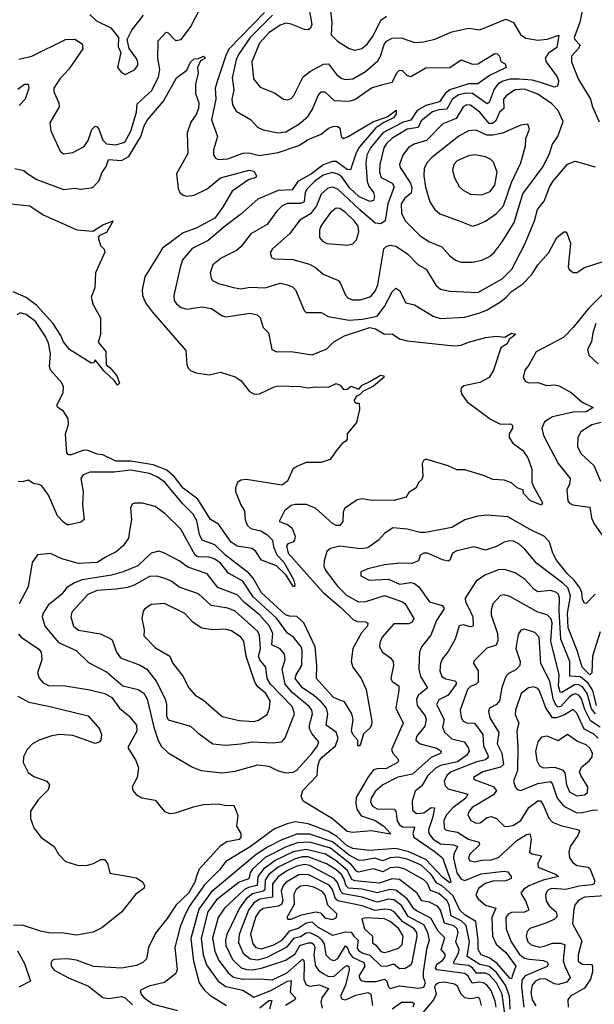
# Model space of a CAD drawing. Extents: x 1678431 to 1860718, y 384618 to 522882.
# Tile 300 of 473: x 1748570 to 1751648, y 508211 to 513481. Entities that reach past the tile are written whole.
import ezdxf

# ---------------------------------------------------------------- set-up
doc = ezdxf.new("R2010")
doc.units = 0

msp = doc.modelspace()

# ---------------------------------------------------------------- linework, layer by layer
at = {"layer": '0CON10XD'}
for points in [[(1751589.4, 513555), (1751570.2, 513465), (1751540.8, 513385), (1751544.1, 513374.1), (1751573.2, 513345), (1751562.6, 513325), (1751525.3, 513285), (1751525.3, 513255), (1751561.5, 513165), (1751627.3, 513055), (1751638.6, 513015), (1751674.6, 512934.6)], [(1749881.6, 513518.4), (1749691.7, 513325), (1749676.1, 513295), (1749629.5, 513155), (1749617.6, 513115), (1749620.6, 513055), (1749597.5, 512945), (1749630.3, 512855), (1749608.5, 512785), (1749607.8, 512757.8), (1749619.5, 512739.5), (1749635, 512731.8), (1749685, 512735.8), (1749765, 512767), (1749797.3, 512767.3), (1749855, 512754.7), (1749955, 512769.1), (1750065, 512807), (1750115, 512839.7), (1750185, 512868.9), (1750225, 512899.5), (1750255, 512910), (1750275, 512908.6), (1750285, 512900), (1750291.4, 512855), (1750305, 512845.7), (1750330, 512855), (1750464.5, 512935.5), (1750539, 512961), (1750586.7, 512996.7), (1750586, 512975), (1750572.9, 512955), (1750520.2, 512930.2), (1750477.7, 512902.3), (1750389.8, 512800.2), (1750372.2, 512767.8), (1750342.8, 512677.2), (1750325, 512678.8), (1750265, 512721.1), (1750245, 512721.1), (1750195, 512703.9), (1750133.5, 512655), (1750060, 512615), (1750029.6, 512570.4), (1749955, 512567.2), (1749845, 512520.4), (1749752.8, 512437.2), (1749671.8, 512378.2), (1749580.3, 512299.7), (1749493.1, 512256.9), (1749441.8, 512195), (1749428.8, 512155), (1749396.4, 512005), (1749397.6, 511977.6), (1749409.6, 511959.6), (1749435, 511939.6), (1749465, 511930.8), (1749545, 511943.2), (1749597.5, 511935), (1749655.5, 511895.5), (1749675, 511890.9), (1749805, 511910.4), (1749841.8, 511901.8), (1749857.5, 511887.5), (1749875, 511833.3), (1749902, 511805), (1749921.2, 511715), (1749945, 511703.6), (1750025, 511704.6), (1750136.4, 511686.4), (1750215, 511718.6), (1750253.6, 511756.4), (1750310.6, 511789.4), (1750445, 511833.2), (1750476.7, 511826.7), (1750525, 511797.2), (1750565, 511798.6), (1750605, 511772.7), (1750645, 511761.6), (1750895, 511735.6), (1750935, 511738.1), (1750975, 511754.5), (1751065, 511779.2), (1751125, 511786.2), (1751168.3, 511781.7), (1751205, 511803.8), (1751227.5, 511797.5), (1751191.7, 511768.3), (1751182.2, 511745), (1751148, 511725), (1751108.5, 511605), (1751085, 511565.8), (1751035, 511539.6), (1750949.1, 511520.9), (1750935, 511508), (1750932.5, 511495), (1750938.2, 511475), (1750967.8, 511435), (1751091.9, 511341.9), (1751145, 511316.1), (1751197.1, 511317.1), (1751210.7, 511310.7), (1751210, 511295), (1751192.5, 511265), (1751191.8, 511245), (1751212.2, 511215), (1751265.4, 511175.4), (1751292.5, 511135), (1751313.3, 511075), (1751313.9, 511006.1), (1751320, 510985), (1751370, 510895), (1751365, 510883.1), (1751306, 510906), (1751268.6, 510945), (1751266.7, 510965), (1751255, 510968.2), (1751235.8, 510975.8), (1751205, 511001.4), (1751165, 511016), (1751105, 511019.2), (1751059.7, 511039.7), (1750955, 511071.4), (1750912.3, 511072.3), (1750865, 511092.5), (1750745, 511128.8), (1750735, 511122.5), (1750726.7, 511105), (1750730, 511035), (1750725, 511020), (1750707, 511003), (1750693.3, 510975), (1750655, 510950), (1750640, 510925), (1750575, 510908), (1750445, 510909.1), (1750405, 510915.5), (1750378.3, 510911.7), (1750310.6, 510865), (1750303.6, 510845), (1750301.9, 510795), (1750285, 510774.4), (1750265, 510772.9), (1750245, 510783.5), (1750155, 510866), (1750105, 510885.3), (1750045, 510886.5), (1750025, 510880.8), (1749988.5, 510851.5), (1749960, 510795), (1750005, 510779.2), (1750029.5, 510759.5), (1750045.7, 510715.7), (1750041.6, 510695), (1750032.9, 510685), (1750005.7, 510675), (1749999.3, 510665), (1750008.6, 510625), (1750195.2, 510415), (1750290, 510335), (1750358.1, 510268.1), (1750378.9, 510258.9), (1750425, 510258.8), (1750435, 510250), (1750433.1, 510235), (1750401.8, 510198.2), (1750353.8, 510115), (1750346.4, 510045), (1750354.5, 510015), (1750399.5, 509955), (1750425.6, 509895), (1750456, 509725), (1750454, 509705), (1750445, 509688.8), (1750411.3, 509658.7), (1750395, 509602.5), (1750390, 509595), (1750381.2, 509595), (1750380.8, 509625), (1750355, 509655.7), (1750347.2, 509675), (1750357.3, 509735), (1750349.1, 509765), (1750309.7, 509829.7), (1750279.1, 509840.9), (1750249.5, 509855), (1750160.4, 509955), (1750162.6, 510025), (1750152.8, 510125), (1750092, 510252), (1750055, 510286.8), (1750015, 510287.4), (1749994.3, 510295), (1749865, 510412.8), (1749820.8, 510490.8), (1749797.8, 510517.8), (1749672.1, 510615), (1749615, 510669.8), (1749547.2, 510695), (1749533.6, 510725), (1749519, 510799), (1749498.5, 510835), (1749441.6, 510891.6), (1749345, 511007.6), (1749305, 511034.8), (1749265, 511051.6), (1749165, 511070.5), (1749075, 511059.1), (1748945, 511059.5), (1748910, 511045), (1748897.5, 511025), (1748909.7, 510955), (1748906.2, 510885), (1748915.6, 510805), (1748898.3, 510791.7), (1748835, 510778), (1748825, 510778), (1748805, 510791.4), (1748772.5, 510825), (1748724.3, 510935), (1748688.8, 510985), (1748675, 510993.8), (1748646.7, 510996.7), (1748615, 511016.2), (1748585, 511006.7), (1748561.7, 511008.3)], [(1748565, 513270), (1748635.7, 513285), (1748815, 513374.1), (1748865, 513376.2), (1748905, 513352), (1748907.8, 513325), (1748834, 513216), (1748785, 513164.4), (1748752.7, 513115), (1748752.5, 513095), (1748778.8, 513035), (1748780.9, 513015), (1748731.1, 512928.9), (1748736.5, 512885), (1748787.5, 512777.5), (1748805, 512763.6), (1748855, 512769.7), (1748915, 512802.5), (1748936.7, 512835), (1748956.8, 512893.2), (1748975, 512910), (1748985, 512907.5), (1748994.4, 512895), (1749015, 512835.5), (1749035, 512815.9), (1749085, 512810.7), (1749134, 512826), (1749165.1, 512884.9), (1749196.1, 512985), (1749200, 513030), (1749277.9, 513102.1), (1749313.2, 513175), (1749320.9, 513215), (1749310.7, 513275), (1749312.4, 513367.6), (1749355, 513414.3), (1749365, 513411.1), (1749405, 513368.9), (1749435, 513375.3), (1749485, 513440.4), (1749537.9, 513545)], [(1748945, 513508.5), (1748981.9, 513475), (1749057.9, 513437.9), (1749098.8, 513385), (1749096.7, 513335), (1749112.5, 513305), (1749094.2, 513225), (1749115, 513198), (1749135, 513187.5), (1749185, 513212.9), (1749202.9, 513235), (1749203.2, 513253.2), (1749195, 513273.3), (1749156.1, 513326.1), (1749146.2, 513375), (1749170.6, 513425), (1749232.7, 513505)], [(1749925, 513505.2), (1749805.2, 513385), (1749741.3, 513295), (1749729.7, 513265), (1749708.7, 513168.7), (1749717.9, 513105), (1749706.2, 513055), (1749710, 513025), (1749730.5, 512990.5), (1749806.4, 512946.4), (1749843.1, 512905), (1749875, 512890.8), (1749955, 512875.4), (1749995, 512880), (1750065, 512921.6), (1750115.2, 512964.8), (1750138.2, 513001.8), (1750168.8, 513075), (1750185, 513093.8), (1750205, 513094.6), (1750255, 513048.2), (1750335, 513043.8), (1750365, 513053.7), (1750455, 513115.3), (1750515.4, 513134.6), (1750565, 513145.7), (1750591.3, 513198.7), (1750605, 513211.4), (1750618.1, 513208.1), (1750645, 513182.4), (1750665, 513175.9), (1750745, 513222.5), (1750875, 513224), (1750935, 513266), (1750995, 513242.6), (1751025, 513243.7), (1751115, 513300.6), (1751127.8, 513297.8), (1751140, 513285), (1751147.5, 513257.5), (1751170, 513245), (1751175.8, 513225), (1751087.5, 513182.5), (1751025, 513137.8), (1750975, 513136.7), (1750874.8, 513105.2), (1750848.4, 513085), (1750818.2, 513041.8), (1750745, 513021.2), (1750698.4, 512995), (1750665, 512942.3), (1750625, 512931.4), (1750515, 512875.6), (1750448.9, 512795), (1750430.5, 512755), (1750423.7, 512713.7), (1750431.4, 512615), (1750440.5, 512590.5), (1750465.9, 512555), (1750470, 512535), (1750465, 512513.3), (1750445, 512507.6), (1750386.2, 512535), (1750339.2, 512579.2), (1750295, 512640.2), (1750275, 512654.8), (1750245, 512662.7), (1750195, 512648), (1750150, 512615), (1750109.8, 512575), (1750100, 512555), (1750094, 512505), (1750075, 512497.7), (1750005, 512496.2), (1749975.6, 512484.4), (1749945.4, 512455), (1749895.7, 512384.3), (1749808.1, 512335), (1749754.6, 512265), (1749730.9, 512245), (1749650, 512205), (1749605, 512168.9), (1749590.4, 512125), (1749595, 512096.7), (1749603.1, 512085), (1749635, 512069.2), (1749715, 512047.2), (1749755, 512040), (1749805, 512049.3), (1749885, 512045.3), (1749965, 512070.7), (1750005, 512061.8), (1750030.9, 512050.9), (1750047.8, 512035), (1750094.4, 511925), (1750105, 511914.2), (1750185, 511914.3), (1750223, 511893), (1750335, 511873.2), (1750407.3, 511877.3), (1750485.2, 511894.8), (1750524.3, 511945), (1750565, 512024.3), (1750585, 512042.9), (1750605, 512031.2), (1750638.8, 511965), (1750685, 511954.3), (1750785, 511894.6), (1750825, 511881.2), (1750955, 511889.2), (1751035, 511912.2), (1751075, 511928.6), (1751145, 511970), (1751175.4, 511995), (1751204.6, 512025.4), (1751263.1, 512065), (1751312.7, 512117.3), (1751345, 512167.8), (1751404.8, 512235.2), (1751447.5, 512315), (1751485, 512345.7), (1751495, 512346), (1751502.5, 512335), (1751520.4, 512285), (1751508.1, 512158.1), (1751513.6, 512143.6), (1751535, 512127.5), (1751555, 512128.1), (1751595, 512153.6), (1751695, 512187.1)], [(1750120.2, 513535), (1750134.8, 513455.2), (1750127.2, 513435), (1750115, 513427.2), (1750095, 513427.4), (1750025, 513457.3), (1749995, 513462.3), (1749965, 513452.1), (1749905, 513409.8), (1749855, 513355.4), (1749813.7, 513255), (1749822.7, 513165), (1749858.9, 513118.9), (1749935, 513089.1), (1749983.8, 513055), (1750005, 513052.2), (1750025, 513059.4), (1750039.4, 513075), (1750088.2, 513175), (1750128.5, 513205), (1750197.2, 513242.8), (1750225, 513244.5), (1750267.2, 513187.2), (1750295, 513166.1), (1750315, 513160.7), (1750355, 513164.7), (1750422.7, 513202.7), (1750489.3, 513260.7), (1750503.2, 513285), (1750521.6, 513348.4), (1750535.4, 513365), (1750565, 513381.8), (1750613.5, 513383.5), (1750685, 513358.8), (1750735, 513361.5), (1750794.1, 513375.9), (1750885, 513415.4), (1750975, 513435.5), (1751035, 513427.1), (1751175, 513483.7), (1751215.4, 513465), (1751252, 513402), (1751281.8, 513381.8), (1751345, 513371.6), (1751395, 513376.8), (1751457.3, 513397.3), (1751447.8, 513332.2), (1751401.1, 513298.9), (1751384.6, 513274.6), (1751390.4, 513255), (1751449.4, 513175), (1751456.4, 513155), (1751454, 513136), (1751446.7, 513123.3), (1751435, 513119.5), (1751355, 513145.6), (1751315, 513157.4), (1751245, 513163.2), (1751195, 513162), (1751158.8, 513151.2), (1751131.8, 513135), (1751111, 513109), (1751085, 513037.3), (1751075, 513030.5), (1750995, 513084.9), (1750965, 513087.5), (1750921.5, 513078.5), (1750885.9, 513054.1), (1750859, 513001), (1750815, 512998.7), (1750781.9, 512988.1), (1750721.3, 512938.7), (1750705, 512903.3), (1750645, 512893.9), (1750564.1, 512845), (1750535, 512817.8), (1750521.4, 512795), (1750499, 512705), (1750497.6, 512665), (1750506.1, 512636.1), (1750565.6, 512605), (1750576.7, 512586.7), (1750541.9, 512495), (1750527.3, 512405), (1750505, 512388), (1750475, 512391.3), (1750392.6, 512462.6), (1750275, 512573.2), (1750245, 512585.2), (1750221.2, 512578.8), (1750185, 512546.2), (1750160.2, 512485), (1750128.2, 512441.8), (1750071.6, 512408.4), (1750015.4, 512335), (1749924.4, 512255), (1749912.5, 512235), (1749918.3, 512208.3), (1749935, 512200), (1750032.9, 512197.1), (1750121.7, 512171.7), (1750154.3, 512154.3), (1750195, 512118.9), (1750277.1, 512085), (1750289.4, 512069.4), (1750315, 512007.1), (1750330.4, 511990.4), (1750355, 511981.8), (1750395, 511981.1), (1750450.8, 511999.2), (1750475, 512027.5), (1750487.7, 512062.3), (1750521.2, 512255), (1750532.4, 512267.6), (1750555, 512273.8), (1750585, 512268.2), (1750605, 512255.3), (1750648.5, 512225), (1750705, 512168.5), (1750746.9, 512145), (1750799.8, 512059.8), (1750825, 512039.2), (1750875, 512027.8), (1751025, 512020), (1751155, 512094.2), (1751207.1, 512145), (1751274.7, 512275), (1751327.8, 512405), (1751343.4, 512465), (1751380.1, 512509.9), (1751408.8, 512585), (1751426.7, 512615), (1751505, 512707.5), (1751545, 512722.9), (1751653, 512693)], [(1750233.9, 513545), (1750241.8, 513465), (1750239.3, 513399.3), (1750272.9, 513365), (1750335, 513326.5), (1750365, 513317.3), (1750402.7, 513327.3), (1750430.9, 513349.1), (1750463.7, 513395), (1750505, 513477.3), (1750535, 513500)], [(1748543.3, 512685), (1748592.8, 512672.8), (1748613.1, 512655), (1748662, 512625), (1748805, 512572.5), (1748865, 512579.4), (1748895, 512574.3), (1748955, 512580), (1748965, 512585.7), (1748995, 512620), (1749009.2, 512660.8), (1749033.4, 512695), (1749045, 512732.5), (1749115, 512726.6), (1749155, 512748.8), (1749218.6, 512855), (1749237.4, 512912.6), (1749255, 512944.1), (1749340.2, 513045), (1749410.8, 513169.2), (1749465, 513210.6), (1749485, 513252.9), (1749505, 513270.6), (1749527.5, 513272.5), (1749555, 513285.6), (1749565.6, 513275.6), (1749539.2, 513260.8), (1749522.9, 513225), (1749525.6, 513195), (1749512.2, 513135), (1749512.5, 513085), (1749528.9, 513035), (1749527, 513005), (1749515, 512973.5), (1749487.4, 512932.6), (1749467.5, 512875), (1749470.4, 512765), (1749410, 512655), (1749418.1, 512578.1), (1749428.1, 512555), (1749445, 512541.5), (1749465, 512536.4), (1749505, 512541.5), (1749574.3, 512575.7), (1749645, 512634.1), (1749800, 512675), (1749825, 512669.6), (1749839.2, 512645), (1749834.2, 512635.8), (1749796.6, 512623.4), (1749707.5, 512562.5), (1749656.9, 512475), (1749615, 512418.7), (1749515, 512364.8), (1749445, 512339.4), (1749335, 512258), (1749305, 512207.5), (1749240.5, 512105), (1749225.5, 512035), (1749227.3, 512005), (1749244.5, 511965), (1749280.7, 511915), (1749459.7, 511709.7), (1749465.7, 511635), (1749472.9, 511615), (1749485, 511602.5), (1749515, 511590), (1749585, 511580), (1749645.9, 511594.1), (1749725, 511570), (1749755, 511550), (1749800.2, 511490.2), (1749825.6, 511475.6), (1749855, 511478.9), (1749933.4, 511516.6), (1749958.8, 511521.2), (1750075, 511517.1), (1750115, 511510), (1750155, 511515.8), (1750225, 511513.3), (1750265, 511533.8), (1750287.5, 511525), (1750305, 511501.2), (1750325, 511502.5), (1750345, 511520), (1750386.4, 511503.6), (1750405, 511524.4), (1750446, 511545), (1750502.2, 511577.8), (1750520, 511575), (1750520.4, 511565), (1750465, 511520), (1750408.5, 511491.5), (1750389.1, 511470.9), (1750374.4, 511465), (1750362, 511445), (1750363.3, 511435), (1750375, 511427.5), (1750388.3, 511428.3), (1750390, 511395), (1750374, 511325), (1750323.8, 511265), (1750324, 511235), (1750317.5, 511225), (1750298.2, 511211.8), (1750265, 511174), (1750233, 511127), (1750185, 511110), (1750105, 511110), (1750055, 511090), (1750033.8, 511075), (1750005, 511011.2), (1749975, 510988.8), (1749785, 511019), (1749755, 511016.2), (1749737, 511003), (1749726.9, 510975), (1749726.8, 510955), (1749753.8, 510883.8), (1749775, 510852.2), (1749778.5, 510805), (1749788.4, 510775), (1749808, 510758), (1749861.1, 510745), (1749893.2, 510725), (1749923.4, 510695), (1749929.2, 510659.2), (1749946.8, 510616.8), (1749985, 510577.2), (1750036.2, 510485), (1750044.1, 510455.9), (1750042.5, 510447.5), (1750035, 510446.2), (1749997.9, 510507.9), (1749945, 510558.1), (1749865, 510588.8), (1749834.2, 510635), (1749815, 510650.6), (1749735, 510663.8), (1749703.5, 510685), (1749635, 510781.2), (1749592.1, 510805), (1749523.8, 510913.8), (1749445, 510973.9), (1749397, 511035), (1749358.9, 511068.9), (1749285, 511098.2), (1749165, 511118.1), (1749085, 511117.3), (1749015, 511151.1), (1748985, 511155.8), (1748935, 511175.7), (1748913.9, 511176.1), (1748845, 511151.8), (1748831.7, 511151.7), (1748822.1, 511162.1), (1748816.2, 511265), (1748831.2, 511315), (1748829.6, 511345), (1748805, 511385.8), (1748773.8, 511405), (1748769.2, 511415), (1748802.9, 511485), (1748804.8, 511515), (1748795, 511536.6), (1748734.6, 511605), (1748730.4, 511625), (1748734.5, 511695), (1748725, 511748.9), (1748708.7, 511785), (1748654, 511865), (1748605, 511903.3), (1748575, 511912), (1748555, 511901.2)], [(1748560.6, 513109.4), (1748595, 513135.6), (1748615, 513136), (1748618.8, 513115), (1748600, 513055), (1748568, 513022)], [(1750935, 512183.5), (1750995, 512183.6), (1751045, 512193.6), (1751086.9, 512213.1), (1751112.5, 512235), (1751155, 512291.9), (1751218.9, 512395), (1751265, 512548.2), (1751373.5, 512695), (1751408.2, 512765), (1751425, 512814.4), (1751452.4, 512855), (1751481.4, 512935), (1751454.1, 512995), (1751421, 513031), (1751345, 513082), (1751275, 513109.4), (1751224.4, 513105.6), (1751177.1, 513075), (1751161.8, 513055), (1751164.2, 513005.7), (1751139.7, 512985), (1751120.2, 512939.8), (1751102.2, 512925), (1751085, 512926), (1751035, 512986.6), (1750985, 513022.8), (1750965, 513024.2), (1750946.4, 513015), (1750908.9, 512951.1), (1750836.7, 512923.3), (1750749.5, 512835), (1750682.5, 512815), (1750652.5, 512797.5), (1750621.8, 512755), (1750604.1, 512705), (1750608.8, 512688.8), (1750664.4, 512605), (1750671.4, 512581.4), (1750667.6, 512552.4), (1750632.4, 512525), (1750613.2, 512495), (1750615.9, 512445), (1750635.4, 512405), (1750715, 512324.6), (1750765, 512292.1), (1750831.4, 512265), (1750875, 512216.9), (1750905, 512194.3), (1750935, 512183.5)], [(1750995, 512376.4), (1751025, 512384.5), (1751065, 512402.1), (1751125, 512442.7), (1751162.4, 512485), (1751205, 512609.5), (1751254.7, 512715), (1751279.5, 512805), (1751281.4, 512845), (1751301.2, 512895), (1751291.7, 512921.7), (1751255, 512915.7), (1751156.2, 512873.8), (1751105, 512862), (1751073.3, 512863.3), (1751015, 512889.7), (1750975, 512885.8), (1750922.8, 512857.2), (1750777.6, 512742.4), (1750751.8, 512715), (1750737.6, 512685), (1750734.7, 512645.3), (1750743.1, 512585), (1750767.5, 512505), (1750793.5, 512465), (1750821.3, 512441.3), (1750925, 512403.6), (1750995, 512376.4)], [(1751045, 512542.8), (1751089.5, 512560.5), (1751114.8, 512595.2), (1751128.2, 512665), (1751107.4, 512717.4), (1751093, 512733), (1751066.2, 512746.2), (1751007.8, 512757.8), (1750975, 512752.1), (1750914.4, 512725), (1750895.6, 512705), (1750888.9, 512675), (1750898.9, 512635), (1750925, 512588.6), (1750945, 512568.9), (1750985, 512547.5), (1751045, 512542.8)], [(1748455, 512502.1), (1748624.4, 512484.4), (1748695, 512435.6), (1748805, 512388.1), (1748875.4, 512355.4), (1748961.9, 512348.1), (1749015, 512382.1), (1749070, 512405), (1749035, 512342), (1748996.7, 512325), (1748990, 512315), (1749002.3, 512272.3), (1749023, 512253), (1749026.4, 512236.4), (1748976.2, 512125), (1748972, 512045), (1748952.5, 511995), (1748964, 511955), (1749003.3, 511885), (1749002.5, 511795), (1748990, 511755), (1749031.4, 511705), (1749033, 511633), (1749055, 511618), (1749090, 511575), (1749103.8, 511535), (1749094, 511524), (1749078.2, 511548.2), (1749020.9, 511600.9), (1748975, 511660), (1748966.4, 511643.6), (1748953, 511643), (1748837.5, 511715), (1748805, 511756.7), (1748790.7, 511790.7), (1748746.7, 511856.7), (1748661, 511951), (1748604.2, 511994.2), (1748535, 512024.6)], [(1750325, 512274.5), (1750355, 512281.1), (1750375, 512302), (1750386.6, 512345), (1750382.7, 512375), (1750362.4, 512405), (1750315, 512449.3), (1750285, 512469.3), (1750265, 512472.1), (1750235, 512447.9), (1750184.1, 512375), (1750175.3, 512355), (1750175.4, 512315.4), (1750191.4, 512295), (1750215, 512282.1), (1750325, 512274.5)], [(1751696, 512014), (1751616.5, 511935), (1751535, 511832.6), (1751485, 511782.2), (1751445, 511760), (1751336.5, 511703.5), (1751298, 511632), (1751276.7, 511605), (1751267.5, 511565), (1751278.8, 511545), (1751297, 511537), (1751345, 511539.4), (1751393, 511523), (1751436, 511526), (1751460.5, 511520.5), (1751525, 511485.7), (1751583.4, 511433.4), (1751642.5, 511405), (1751605, 511381.2), (1751535, 511380.6), (1751424.4, 511355), (1751380.9, 511329.1), (1751366.6, 511295), (1751376.9, 511255), (1751453.7, 511105), (1751518.9, 511025), (1751516.1, 510995), (1751501.6, 510965), (1751506.8, 510905), (1751515, 510892.7), (1751533.3, 510883.3), (1751625, 510871.1), (1751632.3, 510815), (1751647.5, 510782.5), (1751715, 510686.7)], [(1751657.2, 511855), (1751640.8, 511805), (1751633.1, 511756.9), (1751612.2, 511715), (1751619.2, 511685), (1751669.1, 511639.1)], [(1751685, 511325.6), (1751635, 511311.8), (1751575.4, 511274.6), (1751559.4, 511245), (1751558.1, 511195), (1751578, 511158), (1751645.2, 511095.2), (1751681.3, 511011.3)], [(1751653.6, 510406.4), (1751605, 510356.7), (1751595, 510357.5), (1751585, 510376.7), (1751581.3, 510415), (1751570.3, 510440.3), (1751540.3, 510480.3), (1751504, 510514), (1751445, 510587.8), (1751425.6, 510625), (1751407.7, 510685), (1751381.8, 510715), (1751305, 510751.3), (1751185, 510820.5), (1751075, 510829.4), (1751025, 510823.5), (1750955, 510803.6), (1750885, 510763.3), (1750744, 510736), (1750715, 510736.9), (1750645, 510754), (1750569.8, 510760.2), (1750525, 510731.4), (1750491.9, 510695), (1750435, 510654.7), (1750395, 510649.1), (1750285, 510662.9), (1750235, 510651.2), (1750216.1, 510633.9), (1750201.2, 510585), (1750200, 510555), (1750208.7, 510535), (1750271.5, 510451.5), (1750320.1, 510400.1), (1750385, 510365.7), (1750425, 510366.3), (1750525, 510399), (1750621.4, 510365), (1750635.4, 510355), (1750682.1, 510275), (1750673.2, 510256.8), (1750655, 510247.6), (1750573.5, 510246.5), (1750512.3, 510175), (1750499.1, 510145), (1750496.7, 510125), (1750513.3, 510095), (1750556.7, 510065), (1750571.5, 510045), (1750572.5, 510025), (1750557.5, 509955), (1750565, 509939.2), (1750600.5, 509915), (1750601.8, 509891.8), (1750584.1, 509795), (1750624.7, 509715), (1750562.5, 509575), (1750568.2, 509555), (1750595.6, 509525), (1750599.5, 509515), (1750594.5, 509505), (1750535, 509473.3), (1750485, 509471.6), (1750465.6, 509465), (1750434.2, 509425), (1750372.9, 509317.1), (1750370, 509285), (1750375.2, 509255), (1750400.1, 509220.1), (1750475, 509195.2), (1750520, 509165), (1750557.3, 509125), (1750555, 509120.8), (1750455, 509140), (1750355, 509130.9), (1750325, 509135.3), (1750245, 509203.8), (1750088.3, 509298.3), (1750078.4, 509325), (1750086.5, 509355), (1750163.6, 509435), (1750167, 509485), (1750176.3, 509515), (1750191.4, 509535), (1750262, 509595), (1750275.9, 509635), (1750265, 509667.2), (1750211.2, 509705), (1750221.3, 509765), (1750213, 509795), (1750187.6, 509827.6), (1750145, 509864), (1750085, 509904.8), (1750046.6, 509955), (1750050.2, 509975), (1750081.6, 510025), (1750083.7, 510103.7), (1750077.5, 510125), (1750037.3, 510175), (1750005, 510198), (1749948, 510275), (1749821.3, 510391.3), (1749765.2, 510475), (1749687.9, 510517.9), (1749645, 510571.4), (1749615, 510592.7), (1749585, 510604.3), (1749525, 510606.2), (1749509.4, 510615), (1749433.1, 510753.1), (1749348.1, 510838.1), (1749295, 510875.7), (1749227.3, 510892.7), (1749185, 510893.8), (1749172.3, 510887.7), (1749164.4, 510865.6), (1749168.9, 510805), (1749158.8, 510745), (1749153.3, 510705), (1749125, 510664.3), (1749087.6, 510632.4), (1749033.4, 510606.6), (1748985, 510574.7), (1748885, 510569.5), (1748795.8, 510595.8), (1748735, 510623.8), (1748665, 510615.8), (1748636.5, 510575), (1748616.2, 510445), (1748567.9, 510355)], [(1751679.2, 510205), (1751638.3, 510075), (1751635.6, 509984.4), (1751625, 509974.8), (1751583.3, 510015), (1751557, 510105), (1751507.4, 510225), (1751504.9, 510304.9), (1751520, 510395), (1751507.4, 510437.4), (1751480.2, 510465), (1751339.9, 510569.9), (1751275, 510649.5), (1751243.1, 510675), (1751215, 510689.3), (1751195, 510691.1), (1751165, 510684.6), (1751125, 510661.1), (1751065, 510641.8), (1751005, 510659.7), (1750911.7, 510638.3), (1750889.1, 510625), (1750875, 510587.5), (1750865, 510582.7), (1750835, 510589.1), (1750755, 510624.6), (1750734.6, 510625.4), (1750715.7, 510614.3), (1750706.4, 510583.6), (1750670.7, 510569.3), (1750605, 510571.4), (1750525, 510562.7), (1750435, 510540.9), (1750396.7, 510525), (1750398, 510505), (1750441.5, 510481.5), (1750545, 510485.8), (1750605, 510459.2), (1750665, 510467.9), (1750685, 510462.9), (1750708.5, 510445), (1750765.2, 510365.2), (1750832.5, 510345), (1750842.5, 510335), (1750842.7, 510325), (1750803.3, 510265), (1750772.6, 510187.4), (1750722.5, 510125), (1750711.5, 510095), (1750709.1, 510060.9), (1750708.2, 510005), (1750716.9, 509965), (1750755.4, 509905), (1750706.6, 509865), (1750695.3, 509845), (1750699.7, 509809.7), (1750741.4, 509755), (1750747.3, 509735), (1750740.2, 509699.8), (1750696, 509645), (1750692.3, 509625), (1750715, 509604.6), (1750805, 509582.2), (1750827.3, 509565), (1750826.9, 509555), (1750775, 509532.3), (1750675, 509443), (1750595, 509426.4), (1750515, 509386.4), (1750475, 509350.4), (1750452.3, 509315), (1750449.5, 509295), (1750460.8, 509270.8), (1750485, 509257.5), (1750576.4, 509255), (1750585, 509244.2), (1750592.5, 509192.5), (1750605, 509172.2), (1750625, 509159.2), (1750680.9, 509160.9), (1750685.3, 509155), (1750676.3, 509125), (1750682, 509105), (1750789.8, 509029.8)], [(1749655, 509449.1), (1749725, 509459.1), (1749845, 509492.3), (1749903.8, 509485), (1749955, 509460.8), (1749995, 509450), (1750035, 509453.3), (1750055.3, 509464.7), (1750135, 509553.2), (1750166.2, 509595), (1750172.7, 509615), (1750135, 509660.5), (1750122.5, 509685), (1750122.5, 509705), (1750139.3, 509765), (1750134.8, 509785), (1750120, 509805), (1750028.9, 509878.9), (1749992.9, 509925), (1749975.7, 510004.3), (1749991.6, 510055), (1749987.9, 510085), (1749965, 510113.2), (1749921.2, 510135), (1749926.6, 510195), (1749909.1, 510235), (1749855, 510294.8), (1749775, 510361.2), (1749735, 510403.3), (1749631.9, 510441.9), (1749574.5, 510515), (1749470.7, 510550.7), (1749425, 510585.3), (1749342.2, 510627.8), (1749315, 510635.4), (1749275, 510625.4), (1749202, 510558), (1749125, 510524.8), (1749062.1, 510507.9), (1748905, 510482.6), (1748863.3, 510466.7), (1748820.6, 510439.4), (1748795, 510406.4), (1748722.2, 510347.8), (1748695.4, 510305), (1748690, 510285), (1748704.6, 510235), (1748777.9, 510147.9), (1748873.1, 510105), (1748939.5, 510039.5), (1749035, 509990.8), (1749123.1, 509915), (1749205.2, 509895.2), (1749235, 509876.1), (1749253.7, 509843.7), (1749288, 509695), (1749312, 509622), (1749330.5, 509590.5), (1749366, 509556), (1749495, 509480), (1749542.6, 509462.6), (1749655, 509449.1)], [(1749675, 509597.1), (1749755, 509604.1), (1749815.2, 509614.8), (1749925, 509610.7), (1749975, 509615.6), (1749992.4, 509637.6), (1750042.5, 509765), (1750029.8, 509805), (1749913, 509925), (1749895.2, 509955), (1749888.4, 510015), (1749857.1, 510055), (1749850, 510075), (1749859.6, 510115), (1749855.5, 510185), (1749846.1, 510206.1), (1749724.5, 510315), (1749685, 510331.2), (1749595, 510344.7), (1749528.5, 510408.5), (1749425, 510444), (1749384.3, 510474.3), (1749350.1, 510490.1), (1749305, 510502.2), (1749265, 510500), (1749182.5, 510455), (1749147.5, 510442.5), (1749087.4, 510432.6), (1748985, 510424.8), (1748935, 510403.5), (1748849.5, 510310.5), (1748843.8, 510285), (1748857.8, 510235), (1748885, 510213.2), (1749003.6, 510193.6), (1749055, 510169.2), (1749065, 510161.2), (1749088.9, 510095), (1749109.4, 510065), (1749215, 510025.3), (1749250.4, 510005), (1749301.2, 509941.2), (1749350.2, 509845), (1749357, 509815), (1749356.4, 509755), (1749365, 509732.7), (1749485, 509700.4), (1749523.8, 509663.8), (1749605, 509605.4), (1749675, 509597.1)], [(1751660.4, 509810.4), (1751640.3, 509890.3), (1751615, 509930.1), (1751573.4, 509963.4), (1751516.4, 509966.4), (1751516.5, 510045), (1751469.6, 510165), (1751459.9, 510315), (1751462.5, 510385), (1751455.7, 510405), (1751445, 510414.7), (1751414.8, 510425.2), (1751345, 510419.1), (1751323.4, 510433.4), (1751278.2, 510485), (1751225, 510520.9), (1751167.9, 510537.9), (1751135, 510535.7), (1751062.1, 510507.9), (1751015.6, 510475), (1750956.5, 510385), (1750957.3, 510365), (1750977.8, 510327.8)], [(1751655.4, 509765.4), (1751633, 509793), (1751609.6, 509875), (1751585, 509909.9), (1751565, 509921.2), (1751545, 509922.7), (1751475, 509879.6), (1751465, 509882.2), (1751455.7, 509915), (1751460.5, 509975), (1751415.1, 510155), (1751421.9, 510251.9), (1751414.9, 510274.9), (1751396.3, 510296.3), (1751345, 510309.5), (1751195, 510393.1), (1751165, 510402.7), (1751145, 510399.5), (1751104.5, 510355), (1751095, 510320), (1751096.5, 510295), (1751129.8, 510195), (1751131.7, 510158.2), (1751123.3, 510133.3), (1751072.4, 510117.6), (1751002.5, 510047.5), (1751000.6, 510035), (1751025.7, 509995), (1751025.7, 509935), (1751015.7, 509924.3), (1750985, 509912.5), (1750969.2, 509895), (1750929.8, 509785), (1750935.7, 509745.7), (1750945.8, 509725.7), (1750965, 509717.9), (1751005.6, 509715.6), (1751051.1, 509655), (1751054.5, 509595), (1751078.1, 509545), (1751079, 509531), (1751065, 509519.2), (1751013.6, 509506.4), (1750881.7, 509455), (1750857.8, 509435), (1750844.1, 509405), (1750850.1, 509380.1), (1750864.5, 509365), (1750970.9, 509335), (1750960.8, 509315), (1750892.3, 509265), (1750856.1, 509225), (1750842.2, 509195), (1750843.4, 509153.4), (1750855, 509142.7), (1750915, 509131.5), (1750975, 509094.4), (1751005, 509085.6), (1751029.8, 509079.7), (1751032.5, 509065), (1750981.6, 509015), (1750974.1, 508995), (1750980.1, 508980.1), (1751005, 508973.2), (1751045, 508982), (1751095, 508983.3), (1751135, 508996.2), (1751232.8, 509087.2), (1751285, 509120), (1751302.4, 509122.4), (1751309.5, 509095), (1751300.5, 509025), (1751315, 509016.2), (1751365.6, 509005), (1751345.3, 508965), (1751347.3, 508945), (1751444, 508905), (1751455.7, 508895), (1751375, 508875.4), (1751298.2, 508845), (1751268.2, 508825), (1751254.4, 508805), (1751281.5, 508761.5), (1751297.5, 508715), (1751275, 508703.8), (1751205, 508701.9), (1751187.5, 508692.5), (1751174.7, 508675), (1751175.3, 508614.7), (1751202.8, 508545), (1751246.9, 508476.9), (1751275, 508457.5), (1751298.4, 508451.6), (1751376.9, 508445), (1751396.2, 508436.2), (1751401.3, 508425), (1751395, 508412.8), (1751277, 508363), (1751260.8, 508339.2), (1751257.5, 508302.5), (1751270.5, 508195)], [(1749825, 509724.1), (1749848.9, 509731.1), (1749895, 509761.9), (1749908.5, 509795), (1749911.1, 509835), (1749888.4, 509875), (1749845, 509910.4), (1749830.3, 509935), (1749783.5, 510075), (1749771.2, 510155), (1749755.5, 510175.5), (1749705, 510208.9), (1749671.2, 510218.8), (1749605, 510215.9), (1749545, 510224.7), (1749499.1, 510255), (1749455, 510302.1), (1749345, 510356.2), (1749275, 510350.8), (1749238.8, 510325), (1749231.2, 510315), (1749224.4, 510275.6), (1749236.9, 510215), (1749235, 510183.3), (1749298.1, 510118.1), (1749374.2, 510075), (1749389.1, 510039.1), (1749445, 509966.2), (1749473.6, 509906.4), (1749510, 509865), (1749555, 509838), (1749655, 509751.1), (1749745, 509729.5), (1749825, 509724.1)], [(1750977.8, 510327.8), (1750997, 510285), (1750999.1, 510235), (1750985, 510230.3), (1750945, 510242.7), (1750924.2, 510235.7), (1750902.3, 510165), (1750865, 510100), (1750832.5, 510057.5), (1750823.6, 510035), (1750820.9, 509995), (1750831.8, 509965), (1750852.2, 509952.2), (1750901.3, 509941.3), (1750908.8, 509935), (1750907.6, 509925), (1750865.4, 509864.6), (1750815, 509840.3), (1750803.2, 509815), (1750843.3, 509735), (1750835.8, 509695), (1750845, 509667.5), (1750885, 509632.2), (1750950.5, 509615), (1750972.4, 509585), (1750978.3, 509565), (1750965.9, 509545), (1750915, 509508.6), (1750825, 509489.3), (1750795, 509473.5), (1750756.7, 509435), (1750725, 509380), (1750688.8, 509351.2), (1750672.3, 509297.8), (1750675, 509250), (1750695, 509232.2), (1750735, 509236), (1750775, 509264.7), (1750792.4, 509262.4), (1750784, 509215), (1750759.7, 509145), (1750761.9, 509125), (1750785.2, 509095), (1750825, 509069), (1750895, 509064.8), (1750914.7, 509055), (1750895.5, 509015), (1750893.8, 508993.8), (1750911.8, 508915), (1750935, 508881), (1750955, 508874.2), (1751041.6, 508908.4), (1751165, 508924.2), (1751185, 508919.5), (1751203.6, 508895), (1751203.3, 508885), (1751175, 508871), (1751105, 508869.9), (1751063.2, 508856.8), (1751028.7, 508831.3), (1751013.5, 508795), (1751025.2, 508775), (1751065, 508742.2), (1751120.4, 508725), (1751099, 508675), (1751102, 508575), (1751122.9, 508532.9), (1751175, 508488.4), (1751227.5, 508415), (1751208.6, 508361.4), (1751205, 508347.5), (1751195, 508350.9), (1751128.5, 508428.5), (1751085, 508459), (1751042.3, 508475), (1751025.8, 508505), (1751026.6, 508555), (1751013.8, 508653.8), (1750955, 508690), (1750927.8, 508715), (1750891.7, 508791.7), (1750835, 508843.9), (1750805, 508858.8), (1750775, 508905.7), (1750721.1, 508955), (1750645, 508987.3), (1750595, 508999.1), (1750555, 508994.4), (1750515, 508977.9), (1750473.3, 508993.3), (1750405, 508979.7), (1750385, 508981.8), (1750335, 509008.4), (1750245, 509081.1), (1750125, 509121.2), (1750055, 509121.6), (1749975, 509091.8), (1749897.4, 509052.6), (1749837.4, 509012.6), (1749595, 508810.7), (1749530.1, 508719.9), (1749486.7, 508563.3), (1749500.9, 508440.9), (1749530.7, 508325), (1749558, 508288), (1749589.1, 508259.1), (1749677.8, 508205)], [(1748563.8, 510193.8), (1748577.5, 510175), (1748672.3, 510112.3), (1748685.3, 510095), (1748688.8, 510055), (1748666.2, 509985), (1748675, 509955.8), (1748695, 509931.1), (1748725, 509916.9), (1748813.9, 509916.1), (1748945, 509894.1), (1749026.3, 509873.7), (1749063.3, 509853.3), (1749105.4, 509795), (1749154.3, 509754.3), (1749196.2, 509705), (1749196.9, 509673.1), (1749150, 509585), (1749191.5, 509515), (1749206.4, 509476.4), (1749198.6, 509425), (1749172, 509375), (1749175.8, 509355), (1749193.6, 509333.6), (1749225, 509315.7), (1749295, 509304.3), (1749345, 509242), (1749375, 509232.5), (1749405, 509235.5), (1749501.4, 509268.6), (1749555, 509279.5), (1749635, 509284.5), (1749675, 509275.5), (1749715, 509276), (1749723.3, 509265), (1749738.3, 509221.7), (1749731.2, 509165), (1749754.2, 509125), (1749754.4, 509105), (1749745, 509093.5), (1749680.2, 509079.7), (1749643.2, 509056.8), (1749530.8, 508935), (1749516.6, 508896.6)], [(1751680.1, 509695), (1751627.2, 509727.2), (1751597.9, 509787.9), (1751579.8, 509845), (1751565.1, 509865.1), (1751545, 509872.4), (1751535, 509869.9), (1751515, 509856.1), (1751469.3, 509805), (1751455, 509801.4), (1751445, 509808.3), (1751429.1, 509839.1), (1751410.5, 509940.5), (1751361, 510035), (1751353.3, 510175), (1751330.4, 510200.4), (1751275, 510219.2), (1751255, 510212.5), (1751239.9, 510190.1), (1751228.3, 510115), (1751250.8, 510045), (1751248.5, 510025), (1751228.3, 510001.7), (1751189.1, 509980.9), (1751174.2, 509965), (1751153.4, 509906.6), (1751139.6, 509835), (1751125, 509815.5), (1751087.5, 509795), (1751082.1, 509777.9), (1751087.8, 509745), (1751136, 509665), (1751127.8, 509605), (1751152.7, 509555), (1751162, 509495), (1751145, 509479.8), (1751051.1, 509455), (1751001.4, 509425), (1751004.7, 509414.7), (1751106.8, 509376.8), (1751123.5, 509355), (1751107.6, 509332.4), (1750994, 509265), (1750977.3, 509245), (1750971.1, 509225), (1750987.1, 509195), (1751015, 509180), (1751037.4, 509182.6), (1751075, 509210), (1751095, 509216.2), (1751124.7, 509204.7), (1751165, 509164.5), (1751185, 509162), (1751215, 509169.7), (1751255, 509194.7), (1751297.2, 509265), (1751345, 509299.6), (1751359.7, 509299.7), (1751375, 509277.8), (1751405, 509206.5), (1751425, 509185.4), (1751468.1, 509168.1), (1751566, 509145), (1751568.5, 509135), (1751559.3, 509115), (1751518.1, 509055), (1751511.7, 509025), (1751514.8, 508995), (1751531.3, 508971.3), (1751555, 508954.4), (1751614.7, 508944.7), (1751625, 508938.2), (1751650, 508875), (1751646.7, 508855), (1751635, 508849.7), (1751566.5, 508843.5), (1751495, 508826.1), (1751425, 508830.7), (1751405, 508825.2), (1751394.5, 508815.5), (1751387.1, 508795), (1751391.2, 508765), (1751407.1, 508737.1), (1751444.2, 508705), (1751448.8, 508681.2), (1751435, 508667.4), (1751393.7, 508646.3), (1751302.8, 508617.2), (1751288.8, 508601.2), (1751283.6, 508576.4), (1751291.8, 508545), (1751309.8, 508529.8), (1751355, 508517.1), (1751385, 508523.3), (1751425, 508539), (1751468.3, 508538.3), (1751489.6, 508529.6), (1751482.1, 508445), (1751489.8, 508415), (1751519.6, 508355), (1751500.6, 508329.4), (1751455, 508317), (1751435, 508320), (1751385, 508347.1), (1751355, 508346.1), (1751332.4, 508335), (1751315, 508313.6), (1751307.9, 508275), (1751315, 508235.5), (1751335, 508203.4)], [(1748559.3, 509859.3), (1748618.7, 509828.7), (1748723.8, 509806.2), (1748936.2, 509755), (1748997.5, 509685), (1749008.6, 509655), (1749004.2, 509625), (1748995, 509614), (1748975, 509607.1), (1748855, 509650.3), (1748785, 509654.5), (1748743, 509647), (1748675, 509624.7), (1748638.2, 509605), (1748610.8, 509575), (1748589.6, 509535), (1748588.8, 509505), (1748615, 509452.2), (1748645, 509429.6), (1748715.3, 509405.3), (1748730, 509385), (1748722, 509358), (1748668.4, 509305), (1748627.6, 509245), (1748627.6, 509205), (1748645, 509155.8), (1748685, 509103.6), (1748754.4, 509055), (1748777.5, 509015), (1748815, 508975.6), (1748885.5, 508954.5), (1748933.9, 508956.1), (1748965.4, 508964.6), (1749005, 508985.7), (1749025, 508986), (1749041.2, 508965), (1749052.5, 508912.5), (1749195, 508888.1), (1749230, 508865), (1749239.2, 508845), (1749236.7, 508833.3), (1749190.9, 508799.1), (1749116.2, 508703.8), (1749009.8, 508620.2), (1748963.8, 508596.2), (1748875, 508581.8), (1748795, 508593.3), (1748735, 508590.9), (1748682, 508602), (1748585, 508634.6), (1748536.6, 508633.4)], [(1751668.3, 509635), (1751646.1, 509656.1), (1751594, 509684), (1751555, 509768.7), (1751535, 509788.2), (1751489, 509761), (1751445, 509744.5), (1751424.9, 509744.9), (1751388.3, 509798.3), (1751355, 509888.5), (1751345, 509900.5), (1751325, 509909.6), (1751295, 509904), (1751255.9, 509875), (1751225.2, 509785), (1751225, 509762.5), (1751244.6, 509715), (1751233.5, 509675), (1751239.3, 509585), (1751237.6, 509462.4), (1751216.1, 509405), (1751224.2, 509374.3), (1751235, 509361.1), (1751255, 509354.6), (1751345, 509392), (1751413, 509403), (1751425, 509388.9), (1751449.3, 509315), (1751485, 509272.2), (1751555, 509236), (1751585, 509236.8), (1751645, 509252.6), (1751665, 509249.3)], [(1751555, 509326.5), (1751595, 509331.3), (1751611.8, 509345), (1751613.3, 509375), (1751575.4, 509435), (1751569.6, 509455), (1751579.5, 509480.5), (1751622.1, 509515), (1751637.1, 509535), (1751639.2, 509555), (1751625, 509582.1), (1751605, 509599.3), (1751557.7, 509617.7), (1751505, 509655.5), (1751455, 509621.8), (1751395, 509646.8), (1751365, 509640.7), (1751345.8, 509615), (1751333.9, 509565), (1751340.8, 509515), (1751355, 509486.5), (1751375, 509477.1), (1751435, 509479.5), (1751478.6, 509465), (1751489.7, 509449.7), (1751498.4, 509385), (1751515, 509348.5), (1751555, 509326.5)], [(1750789.8, 509029.8), (1750835, 508994.6), (1750877.6, 508875), (1750880.4, 508865), (1750875, 508861.2), (1750835, 508891.1), (1750746.4, 508986.4), (1750655, 509026.3), (1750585, 509044.9), (1750444.4, 509034.4), (1750355, 509044.9), (1750325, 509059.9), (1750268.3, 509108.3), (1750225, 509135.1), (1750115, 509177.5), (1750045, 509187), (1750002.8, 509177.2), (1749935, 509150), (1749805, 509053.3), (1749674.7, 508975), (1749640.8, 508930.8), (1749560.1, 508849.9), (1749477.9, 508735), (1749450.2, 508679.8), (1749429, 508625), (1749401.1, 508515), (1749413.1, 508396.9), (1749407.3, 508375), (1749345, 508328.2), (1749261.7, 508308.3), (1749215.6, 508284.4), (1749220.4, 508265), (1749237.1, 508245), (1749285, 508211.9), (1749415, 508177.5)], [(1751197.5, 508185), (1751196.3, 508225), (1751193.7, 508255), (1751173.1, 508313.1), (1751125, 508380.3), (1751085, 508413), (1751035, 508424.4), (1750967.3, 508467.3), (1750980.4, 508545), (1750962.3, 508632.3), (1750935, 508657), (1750881.4, 508685), (1750871.1, 508741.1), (1750859.4, 508765), (1750815, 508804.8), (1750770.6, 508820.6), (1750755, 508857.4), (1750735, 508877), (1750634, 508934), (1750595, 508945.7), (1750555, 508940.5), (1750515, 508919.7), (1750465, 508935.9), (1750385, 508918.9), (1750375, 508923), (1750347.7, 508957.7), (1750235, 509047.1), (1750125, 509077.8), (1750057.5, 509075), (1749996.8, 509053.2), (1749884.2, 508995.8), (1749816.4, 508933.6), (1749804.9, 508915), (1749797, 508883), (1749746.2, 508863.8), (1749625, 508769.3), (1749578.4, 508705), (1749541.5, 508565), (1749552, 508475), (1749571.4, 508421.4), (1749632.4, 508335), (1749675, 508305.5), (1749765.8, 508285.8), (1749825, 508248.5), (1749916, 508284), (1750005, 508334.1), (1750025, 508337.9), (1750018.7, 508275), (1750048.2, 508245), (1750043.8, 508235), (1749993.3, 508205)], [(1751171.4, 508145), (1751154.5, 508265), (1751125, 508325.5), (1751085, 508368.4), (1751065, 508377.4), (1751017, 508377), (1750995, 508405.4), (1750975, 508417.9), (1750897.7, 508427.7), (1750893.8, 508435), (1750920.7, 508485), (1750924.5, 508504.5), (1750906.1, 508545), (1750919, 508595), (1750913.8, 508615), (1750895, 508631.1), (1750845, 508645.7), (1750825, 508714.6), (1750810.3, 508735), (1750765, 508758.1), (1750725, 508765.2), (1750699.2, 508805), (1750605, 508878.3), (1750565, 508882.1), (1750495, 508859.4), (1750365, 508871.4), (1750349.6, 508879.6), (1750326.2, 508926.2), (1750265, 508979), (1750208.7, 509015), (1750105, 509040), (1750035, 509027.1), (1749938.8, 508981.2), (1749875.8, 508935), (1749845.1, 508895), (1749842.7, 508847.3), (1749795, 508835.7), (1749775, 508824.9), (1749667.6, 508725), (1749633.6, 508675), (1749603.2, 508565), (1749614.8, 508495), (1749636.1, 508445), (1749687.8, 508377.8), (1749715, 508357), (1749765, 508345.9), (1749855, 508347.5), (1749925, 508341.3), (1750005, 508381.2), (1750085, 508452.5), (1750091.8, 508445), (1750093.3, 508426.8), (1750092.8, 508342.8), (1750104.7, 508315), (1750125, 508308.4), (1750175, 508315.5), (1750224.6, 508295), (1750189.1, 508245), (1750183.2, 508225), (1750189.8, 508189.7)], [(1751122.1, 508195), (1751116.8, 508226.8), (1751095, 508284.7), (1751075, 508311), (1751055, 508325.2), (1751035, 508329.6), (1750993.3, 508323.3), (1750971.7, 508361.7), (1750955, 508375.1), (1750803.9, 508395), (1750797, 508405), (1750804.3, 508425), (1750835, 508446.2), (1750849.8, 508465), (1750849.3, 508479.3), (1750828.3, 508505), (1750847, 508567), (1750812.4, 508602.4), (1750772.6, 508672.6), (1750700, 508709.9), (1750682, 508722), (1750646.3, 508775), (1750585, 508822.4), (1750555, 508824.9), (1750485, 508807.2), (1750405, 508826.4), (1750331.6, 508831.6), (1750318.2, 508845), (1750307.2, 508885), (1750294.3, 508905), (1750265, 508930.6), (1750212.7, 508962.7), (1750115, 508999.9), (1750085, 509000.2), (1750045, 508990.3), (1749955.2, 508945), (1749904.3, 508905), (1749884.4, 508875.6), (1749882.9, 508827.1), (1749875, 508816.9), (1749818, 508802), (1749783.7, 508775), (1749747.9, 508725), (1749679.1, 508585), (1749671.7, 508555), (1749674.5, 508525), (1749710.6, 508450.6), (1749756.9, 508406.9), (1749785, 508396.6), (1749814.9, 508395.1), (1749865, 508404.1), (1749995, 508447.6), (1750045, 508481.7), (1750071.6, 508525), (1750115, 508540.4), (1750135, 508539.1), (1750145, 508531.6), (1750151.2, 508515), (1750145.9, 508475), (1750155, 508415.5), (1750171.8, 508391.8), (1750195.1, 508375.1), (1750225, 508359.5), (1750255, 508360.7), (1750315, 508415.3), (1750325, 508418.9), (1750333.3, 508413.3), (1750334.8, 508395), (1750316.2, 508313.8), (1750288.5, 508255), (1750298.1, 508238.1), (1750316.2, 508235), (1750370.4, 508259.6), (1750435, 508274.8), (1750451.8, 508265), (1750459.7, 508205)], [(1750555.5, 508295.5), (1750605, 508310.6), (1750705, 508297.1), (1750735, 508303.3), (1750744.4, 508325), (1750733.6, 508353.6), (1750732.8, 508385), (1750752.8, 508515), (1750765.5, 508555), (1750756.3, 508595), (1750735.4, 508635.4), (1750651.2, 508681.2), (1750615, 508740.5), (1750575, 508770.6), (1750545, 508773.6), (1750485, 508757.8), (1750405, 508783.6), (1750302.8, 508802.8), (1750291.2, 508815), (1750272.8, 508862.8), (1750255, 508885.1), (1750125, 508954.2), (1750095, 508958.4), (1750055, 508949.4), (1750005, 508927.1), (1749955, 508893), (1749924.4, 508855), (1749923.9, 508785), (1749857.2, 508772.8), (1749825, 508754.5), (1749795, 508714.2), (1749765.9, 508635.9), (1749745.8, 508585), (1749742.2, 508542.2), (1749766.5, 508485), (1749805, 508453.8), (1749845, 508449.5), (1749895, 508462.4), (1750002.4, 508517.6), (1750042.7, 508567.3), (1750075, 508573.1), (1750105, 508592.7), (1750125, 508595.8), (1750171.3, 508571.3), (1750186.4, 508556.4), (1750200.3, 508535), (1750210.7, 508475), (1750235, 508451.1), (1750255, 508445.3), (1750275, 508456.3), (1750315, 508523.2), (1750325, 508516.2), (1750336.8, 508485), (1750353.3, 508463.3), (1750414.3, 508435), (1750418.3, 508415), (1750388, 508365), (1750389.8, 508349.8), (1750399.1, 508339.1), (1750422.7, 508332.7), (1750477.1, 508332.9), (1750525, 508344.7), (1750535, 508337.8), (1750545, 508304.2), (1750555.5, 508295.5)], [(1749516.6, 508896.6), (1749507.9, 508865), (1749474, 508805), (1749407.4, 508742.6), (1749359.9, 508670.1), (1749297.7, 508592.3), (1749260.4, 508515), (1749250, 508455), (1749230, 508435), (1749195, 508418.8), (1749115, 508403.8), (1748965, 508413.8), (1748875, 508447.6), (1748825, 508454.7), (1748755, 508451.1), (1748743.9, 508446.1), (1748738.1, 508435), (1748739.1, 508415), (1748755, 508393.3), (1748835, 508350.7), (1748938.1, 508308.1), (1749015, 508248), (1749045, 508242.2), (1749115, 508253.2), (1749135, 508245.9), (1749175, 508208.8)], [(1750605, 508402.8), (1750635, 508404.7), (1750665, 508421.6), (1750672.6, 508435), (1750700, 508575), (1750696.9, 508595), (1750683.6, 508615), (1750622.6, 508652.6), (1750576.1, 508706.1), (1750557, 508717), (1750525, 508720.1), (1750475, 508712.1), (1750405, 508738.7), (1750275, 508764.4), (1750262.4, 508775), (1750246.1, 508825), (1750228.3, 508848.3), (1750115, 508905.7), (1750065, 508903.5), (1749998.3, 508865), (1749980.8, 508845), (1749971.1, 508818.9), (1749979.1, 508765), (1749972, 508745), (1749955, 508735.9), (1749875, 508723), (1749853, 508707), (1749835, 508680), (1749805.6, 508585.6), (1749818.1, 508535), (1749835.8, 508515.8), (1749865, 508507.8), (1749931.6, 508528.4), (1749975.2, 508555), (1750016.6, 508603.4), (1750061.7, 508618.3), (1750105, 508647.1), (1750135, 508652.8), (1750165, 508624.9), (1750245, 508581.1), (1750315, 508599.1), (1750345, 508597.3), (1750359.6, 508575), (1750383.2, 508555), (1750378.2, 508515), (1750385, 508499.4), (1750407.4, 508485), (1750445, 508473.5), (1750505, 508417.3), (1750535, 508414.3), (1750575, 508427.9), (1750605, 508402.8)], [(1750245, 508664), (1750266.9, 508675), (1750269.5, 508695), (1750221.4, 508741.4), (1750205.7, 508795), (1750190, 508815), (1750145, 508837), (1750105, 508847.3), (1750075, 508842.5), (1750050.9, 508825), (1750039.4, 508800.6), (1750040.8, 508745), (1750000.8, 508675), (1750005.8, 508665.8), (1750025, 508666.2), (1750080.1, 508689.9), (1750156.2, 508706.2), (1750180.6, 508700.6), (1750205, 508674.1), (1750245, 508664)], [(1751705, 508791.9), (1751595, 508783.8), (1751565, 508768.7), (1751546.1, 508745), (1751538.3, 508721.8), (1751532, 508642), (1751581.1, 508551.1), (1751562.3, 508475), (1751562.2, 508442.2), (1751584, 508425), (1751633.1, 508423.1), (1751638.9, 508415), (1751639.3, 508385), (1751628.1, 508345), (1751595, 508296.7), (1751521.1, 508255), (1751506.1, 508235), (1751508.1, 508195)], [(1750525, 508488.4), (1750545, 508493.6), (1750599.5, 508510.5), (1750618.5, 508531.5), (1750624.8, 508575), (1750601, 508615), (1750555, 508654.6), (1750525, 508668.9), (1750426.9, 508673.1), (1750402.2, 508667.8), (1750417.3, 508615), (1750459.6, 508575), (1750459.3, 508539.3), (1750478.2, 508528.2), (1750505, 508493.2), (1750525, 508488.4)], [(1748557.5, 508497.5), (1748595, 508428.6), (1748628, 508335), (1748565, 508302)], [(1751043.3, 508205), (1751035, 508239.5), (1751025, 508246.8), (1750985, 508239.7), (1750954.8, 508244.8), (1750935.8, 508265), (1750915, 508308.2), (1750899.4, 508319.4), (1750845, 508328.5), (1750815, 508326.2), (1750796.9, 508315), (1750792.5, 508305), (1750801.5, 508265), (1750786.9, 508235), (1750658.6, 508081.4)], [(1749857.2, 508192.8), (1749905, 508230.7), (1749920.9, 508230.9), (1749907.5, 508185)], [(1750565, 508186.7), (1750615, 508222.5), (1750672.8, 508222.8), (1750683.8, 508215), (1750676.3, 508195)]]:
    msp.add_lwpolyline(points, dxfattribs=at)

doc.saveas('drawing.dxf')
